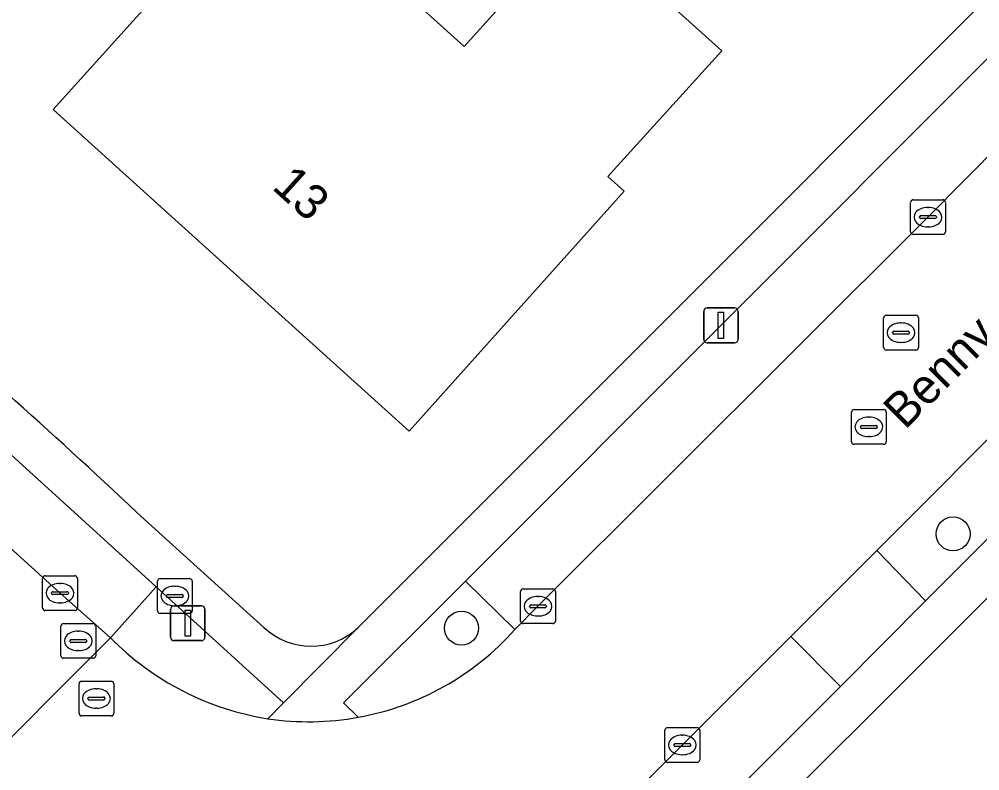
# Model space of a CAD drawing. Extents: x 160455 to 162082, y 388339 to 389736.
# Drawn here: x 160839.9 to 160867.55, y 389266.53 to 389288.15 of the extents above; entities that cross this region are included whole.
import ezdxf

# ---------------------------------------------------------------- set-up
doc = ezdxf.new("R2010")
doc.units = 0
for name, color, linetype in [('IMGEO_Boom', 7, 'Continuous'), ('IMGEO_Brandkraan', 7, 'Continuous'), ('IMGEO_Erf', 7, 'Continuous'), ('IMGEO_Groenvoorziening', 7, 'Continuous'), ('IMGEO_Kolk', 7, 'Continuous'), ('IMGEO_Lichtmast', 7, 'Continuous'), ('IMGEO_Muur', 7, 'Continuous'), ('IMGEO_Openbare_ruimte_label', 7, 'Continuous'), ('IMGEO_Pand', 7, 'Continuous'), ('IMGEO_Pand_nummerreeks', 7, 'Continuous'), ('IMGEO_Parkeervlak_open', 7, 'Continuous'), ('IMGEO_Rijbaan_lokaal_gesloten', 7, 'Continuous'), ('IMGEO_Rioolput', 7, 'Continuous'), ('IMGEO_Voetpad_open', 7, 'Continuous')]:
    doc.layers.add(name, color=color, linetype=linetype)

msp = doc.modelspace()

# ---------------------------------------------------------------- linework, layer by layer
at = {"layer": 'IMGEO_Boom'}
for centre in [(160866.779, 389273.343), (160852.631, 389270.633)]:
    msp.add_circle(centre, 0.489, dxfattribs=at)
at = {"layer": 'IMGEO_Brandkraan'}
for p, q in [((160843.879, 389271.133), (160843.879, 389271.985)), ((160843.954, 389272.059), (160844.806, 389272.059)), ((160844.88, 389271.985), (160844.88, 389271.133)), ((160844.367, 389271.839), (160844.392, 389271.839)), ((160844.138, 389271.553), (160844.138, 389271.565)), ((160844.576, 389271.516), (160844.178, 389271.516)), ((160844.181, 389271.602), (160844.579, 389271.602)), ((160844.622, 389271.565), (160844.622, 389271.553)), ((160844.806, 389271.059), (160843.954, 389271.059)), ((160844.39, 389271.279), (160844.365, 389271.279))]:
    msp.add_line(p, q, dxfattribs=at)
for points in [[(160843.879, 389271.133), (160843.879, 389271.985)], [(160843.954, 389272.059), (160844.806, 389272.059)], [(160844.88, 389271.985), (160844.88, 389271.133)], [(160844.806, 389271.059), (160843.954, 389271.059)]]:
    msp.add_lwpolyline(points, dxfattribs=at)
for centre, radius, start, end in [((160843.956, 389271.983), 0.0765, 91.552, 178.448), ((160843.956, 389271.983), 0.0765, 91.552, 178.448), ((160844.804, 389271.983), 0.0765, 1.552, 88.448), ((160844.804, 389271.983), 0.0765, 1.552, 88.448), ((160844.178, 389271.562), 0.0403, 85.8775, 175.7526), ((160844.175, 389271.552), 0.0366, 178.938, 274.7102), ((160844.579, 389271.559), 0.043, 264.8664, 352.4533), ((160844.583, 389271.564), 0.0386, 1.7309, 96.639), ((160843.956, 389271.135), 0.0765, 181.552, 268.448), ((160843.956, 389271.135), 0.0765, 181.552, 268.448), ((160844.804, 389271.135), 0.0765, 271.552, 358.448), ((160844.804, 389271.135), 0.0765, 271.552, 358.448)]:
    msp.add_arc(centre, radius, start, end, dxfattribs=at)
for centre, major_axis, ratio, start_param, end_param in [((160844.366, 389271.559), (-0.387, 0.002), 0.722429, 4.712389, 7.853982), ((160844.391, 389271.559), (-0.39, 0.002), 0.717154, 1.570796, 4.712389)]:
    msp.add_ellipse(centre, major_axis=major_axis, ratio=ratio, start_param=start_param, end_param=end_param, dxfattribs=at)
at = {"layer": 'IMGEO_Erf'}
for points in [[(160849.645, 389270.639), (160849.77, 389270.765), (160861.147, 389282.143), (160864.704, 389285.7), (160871.005, 389292.001), (160871.091, 389291.94), (160881.702, 389302.588), (160891.652, 389312.574)], [(160900.397, 389304.112), (160889.626, 389293.379), (160867.245, 389270.976), (160846.216, 389250), (160833.909, 389237.724), (160832.397, 389236.292), (160844.925, 389210.52), (160845.146, 389210.064), (160857.93, 389221.775), (160881.681, 389246.302), (160902.239, 389267.711)], [(160843.509, 389273.757), (160846.943, 389270.654)]]:
    msp.add_lwpolyline(points, dxfattribs=at)
msp.add_lwpolyline([(160847.085, 389292.444), (160852.71, 389287.371), (160855.97, 389290.986), (160860.124, 389287.239), (160856.845, 389283.625), (160857.31, 389283.203), (160851.125, 389276.298), (160847.954, 389279.161), (160844.079, 389282.659), (160840.872, 389285.555)], close=True, dxfattribs=at)
for centre, radius, start, end in [((160683.112, 389102.743), 234.463, 46.83485, 49.30612), ((160848.302, 389272.094), 1.98, 226.6579, 312.706)]:
    msp.add_arc(centre, radius, start, end, dxfattribs=at)
at = {"layer": 'IMGEO_Groenvoorziening'}
for points in [[(160854.165, 389270.591), (160852.749, 389271.986), (160849.229, 389268.485), (160849.659, 389268.071)], [(160847.059, 389268.028), (160847.51, 389268.486), (160843.837, 389271.825), (160842.524, 389270.359)]]:
    msp.add_lwpolyline(points, dxfattribs=at)
for centre, radius, start, end in [((160848.253, 389275.873), 7.928, 280.214, 318.2186), ((160848.314, 389276.047), 8.117, 224.4905, 261.1029)]:
    msp.add_arc(centre, radius, start, end, dxfattribs=at)
at = {"layer": 'IMGEO_Kolk'}
for p, q in [((160865.632, 389282.958), (160866.484, 389282.958)), ((160865.557, 389282.032), (160865.557, 389282.884)), ((160866.045, 389282.738), (160866.07, 389282.738)), ((160866.558, 389282.884), (160866.558, 389282.032)), ((160865.816, 389282.452), (160865.816, 389282.464)), ((160866.254, 389282.415), (160865.856, 389282.415)), ((160865.859, 389282.501), (160866.257, 389282.501)), ((160866.3, 389282.464), (160866.3, 389282.452)), ((160866.068, 389282.178), (160866.043, 389282.178)), ((160866.484, 389281.958), (160865.632, 389281.958)), ((160840.571, 389271.214), (160840.571, 389272.066)), ((160840.646, 389272.14), (160841.498, 389272.14)), ((160841.059, 389271.92), (160841.084, 389271.92)), ((160841.572, 389272.066), (160841.572, 389271.214)), ((160840.83, 389271.634), (160840.83, 389271.646)), ((160840.873, 389271.683), (160841.271, 389271.683)), ((160841.314, 389271.646), (160841.314, 389271.634)), ((160854.33, 389270.837), (160854.33, 389271.689)), ((160854.405, 389271.763), (160855.257, 389271.763)), ((160855.331, 389271.689), (160855.331, 389270.837)), ((160841.268, 389271.597), (160840.87, 389271.597)), ((160841.082, 389271.36), (160841.057, 389271.36)), ((160854.818, 389271.543), (160854.843, 389271.543)), ((160841.498, 389271.14), (160840.646, 389271.14)), ((160854.589, 389271.257), (160854.589, 389271.269)), ((160855.027, 389271.22), (160854.629, 389271.22)), ((160854.632, 389271.306), (160855.03, 389271.306)), ((160855.073, 389271.269), (160855.073, 389271.257)), ((160854.841, 389270.983), (160854.816, 389270.983)), ((160855.257, 389270.763), (160854.405, 389270.763)), ((160858.56, 389267.773), (160859.412, 389267.773)), ((160858.485, 389266.847), (160858.485, 389267.699)), ((160858.973, 389267.553), (160858.998, 389267.553)), ((160859.486, 389267.699), (160859.486, 389266.847)), ((160858.744, 389267.267), (160858.744, 389267.279)), ((160859.182, 389267.23), (160858.784, 389267.23)), ((160858.787, 389267.316), (160859.185, 389267.316)), ((160859.228, 389267.279), (160859.228, 389267.267)), ((160858.996, 389266.993), (160858.971, 389266.993)), ((160859.412, 389266.773), (160858.56, 389266.773))]:
    msp.add_line(p, q, dxfattribs=at)
for points in [[(160865.632, 389282.958), (160866.484, 389282.958)], [(160865.557, 389282.032), (160865.557, 389282.884)], [(160866.558, 389282.884), (160866.558, 389282.032)], [(160866.484, 389281.958), (160865.632, 389281.958)], [(160840.571, 389271.214), (160840.571, 389272.066)], [(160840.646, 389272.14), (160841.498, 389272.14)], [(160841.572, 389272.066), (160841.572, 389271.214)], [(160854.33, 389270.837), (160854.33, 389271.689)], [(160854.405, 389271.763), (160855.257, 389271.763)], [(160855.331, 389271.689), (160855.331, 389270.837)], [(160841.498, 389271.14), (160840.646, 389271.14)], [(160855.257, 389270.763), (160854.405, 389270.763)], [(160858.56, 389267.773), (160859.412, 389267.773)], [(160858.485, 389266.847), (160858.485, 389267.699)], [(160859.486, 389267.699), (160859.486, 389266.847)], [(160859.412, 389266.773), (160858.56, 389266.773)]]:
    msp.add_lwpolyline(points, dxfattribs=at)
for centre, radius, start, end in [((160865.634, 389282.882), 0.0765, 91.552, 178.448), ((160865.634, 389282.882), 0.0765, 91.552, 178.448), ((160866.482, 389282.882), 0.0765, 1.552, 88.448), ((160866.482, 389282.882), 0.0765, 1.552, 88.448), ((160865.856, 389282.461), 0.0403, 85.8775, 175.7526), ((160865.853, 389282.451), 0.0366, 178.938, 274.7102), ((160866.257, 389282.458), 0.043, 264.8664, 352.4533), ((160866.261, 389282.463), 0.0386, 1.7309, 96.639), ((160865.634, 389282.034), 0.0765, 181.552, 268.448), ((160865.634, 389282.034), 0.0765, 181.552, 268.448), ((160866.482, 389282.034), 0.0765, 271.552, 358.448), ((160866.482, 389282.034), 0.0765, 271.552, 358.448), ((160840.648, 389272.064), 0.0765, 91.552, 178.448), ((160840.648, 389272.064), 0.0765, 91.552, 178.448), ((160841.496, 389272.064), 0.0765, 1.552, 88.448), ((160841.496, 389272.064), 0.0765, 1.552, 88.448), ((160840.87, 389271.643), 0.0403, 85.8775, 175.7526), ((160840.867, 389271.633), 0.0366, 178.938, 274.7102), ((160841.271, 389271.64), 0.043, 264.8664, 352.4533), ((160841.275, 389271.645), 0.0386, 1.7309, 96.639), ((160854.407, 389271.687), 0.0765, 91.552, 178.448), ((160854.407, 389271.687), 0.0765, 91.552, 178.448), ((160855.255, 389271.687), 0.0765, 1.552, 88.448), ((160855.255, 389271.687), 0.0765, 1.552, 88.448), ((160840.648, 389271.216), 0.0765, 181.552, 268.448), ((160840.648, 389271.216), 0.0765, 181.552, 268.448), ((160841.496, 389271.216), 0.0765, 271.552, 358.448), ((160841.496, 389271.216), 0.0765, 271.552, 358.448), ((160854.629, 389271.266), 0.0403, 85.8775, 175.7526), ((160854.626, 389271.256), 0.0366, 178.938, 274.7102), ((160855.03, 389271.263), 0.043, 264.8664, 352.4533), ((160855.034, 389271.268), 0.0386, 1.7309, 96.639), ((160854.407, 389270.839), 0.0765, 181.552, 268.448), ((160854.407, 389270.839), 0.0765, 181.552, 268.448), ((160855.255, 389270.839), 0.0765, 271.552, 358.448), ((160855.255, 389270.839), 0.0765, 271.552, 358.448), ((160858.562, 389267.697), 0.0765, 91.552, 178.448), ((160858.562, 389267.697), 0.0765, 91.552, 178.448), ((160859.41, 389267.697), 0.0765, 1.552, 88.448), ((160859.41, 389267.697), 0.0765, 1.552, 88.448), ((160858.784, 389267.276), 0.0403, 85.8775, 175.7526), ((160858.781, 389267.266), 0.0366, 178.938, 274.7102), ((160859.185, 389267.273), 0.043, 264.8664, 352.4533), ((160859.189, 389267.278), 0.0386, 1.7309, 96.639), ((160858.562, 389266.849), 0.0765, 181.552, 268.448), ((160858.562, 389266.849), 0.0765, 181.552, 268.448), ((160859.41, 389266.849), 0.0765, 271.552, 358.448), ((160859.41, 389266.849), 0.0765, 271.552, 358.448)]:
    msp.add_arc(centre, radius, start, end, dxfattribs=at)
for centre, major_axis, ratio, start_param, end_param in [((160866.044, 389282.458), (-0.387, 0.002), 0.722429, 4.712389, 7.853982), ((160866.069, 389282.458), (-0.39, 0.002), 0.717154, 1.570796, 4.712389), ((160841.058, 389271.64), (-0.387, 0.002), 0.722429, 4.712389, 7.853982), ((160841.083, 389271.64), (-0.39, 0.002), 0.717154, 1.570796, 4.712389), ((160854.817, 389271.263), (-0.387, 0.002), 0.722429, 4.712389, 7.853982), ((160854.842, 389271.263), (-0.39, 0.002), 0.717154, 1.570796, 4.712389), ((160858.972, 389267.273), (-0.387, 0.002), 0.722429, 4.712389, 7.853982), ((160858.997, 389267.273), (-0.39, 0.002), 0.717154, 1.570796, 4.712389)]:
    msp.add_ellipse(centre, major_axis=major_axis, ratio=ratio, start_param=start_param, end_param=end_param, dxfattribs=at)
at = {"layer": 'IMGEO_Lichtmast'}
for p, q in [((160859.601, 389278.945), (160859.601, 389279.745)), ((160859.601, 389279.745), (160859.601, 389278.945)), ((160859.701, 389279.845), (160860.491, 389279.845)), ((160860.491, 389279.845), (160859.701, 389279.845)), ((160860.591, 389279.745), (160860.591, 389278.945)), ((160860.591, 389278.945), (160860.591, 389279.745)), ((160860.491, 389278.845), (160859.701, 389278.845)), ((160859.701, 389278.845), (160860.491, 389278.845)), ((160844.255, 389270.374), (160844.255, 389271.174)), ((160844.255, 389271.174), (160844.255, 389270.374)), ((160844.355, 389271.274), (160845.145, 389271.274)), ((160845.145, 389271.274), (160844.355, 389271.274)), ((160845.245, 389271.174), (160845.245, 389270.374)), ((160845.245, 389270.374), (160845.245, 389271.174)), ((160845.145, 389270.274), (160844.355, 389270.274)), ((160844.355, 389270.274), (160845.145, 389270.274))]:
    msp.add_line(p, q, dxfattribs=at)
for points in [[(160860.021, 389279.72), (160860.171, 389279.72), (160860.171, 389278.97), (160860.021, 389278.97), (160860.021, 389279.72)], [(160844.675, 389271.149), (160844.825, 389271.149), (160844.825, 389270.399), (160844.675, 389270.399), (160844.675, 389271.149)]]:
    msp.add_lwpolyline(points, dxfattribs=at)
for centre, start, end in [((160859.701, 389279.745), 90, 180), ((160859.701, 389279.745), 90, 180), ((160860.491, 389279.745), 0, 90), ((160860.491, 389279.745), 360, 90), ((160859.701, 389278.945), 180, 270), ((160859.701, 389278.945), 180, 270), ((160860.491, 389278.945), 270, 0), ((160860.491, 389278.945), 270, 0), ((160844.355, 389271.174), 90, 180), ((160844.355, 389271.174), 90, 180), ((160845.145, 389271.174), 0, 90), ((160845.145, 389271.174), 360, 90), ((160844.355, 389270.374), 180, 270), ((160844.355, 389270.374), 180, 270), ((160845.145, 389270.374), 270, 0), ((160845.145, 389270.374), 270, 0)]:
    msp.add_arc(centre, 0.1, start, end, dxfattribs=at)
at = {"layer": 'IMGEO_Muur'}
msp.add_lwpolyline([(160861.147, 389282.143), (160864.704, 389285.7)], dxfattribs=at)
at = {"layer": 'IMGEO_Pand'}
msp.add_lwpolyline([(160847.954, 389279.161), (160851.125, 389276.298), (160857.31, 389283.203), (160856.845, 389283.625), (160860.124, 389287.239), (160855.97, 389290.986), (160852.71, 389287.371), (160847.085, 389292.444), (160840.872, 389285.555), (160844.079, 389282.659)], close=True, dxfattribs=at)
at = {"layer": 'IMGEO_Parkeervlak_open'}
for points in [[(160852.749, 389271.986), (160854.165, 389270.591), (160854.83, 389271.264), (160866.057, 389282.459), (160869.235, 389285.669), (160867.83, 389287.079)], [(160864.587, 389272.863), (160865.987, 389271.421), (160874.893, 389280.341), (160873.485, 389281.773)], [(160843.837, 389271.825), (160838.372, 389276.794), (160837.032, 389275.3), (160841.073, 389271.64), (160842.524, 389270.359)], [(160848.091, 389256.368), (160849.509, 389254.958), (160863.543, 389268.957), (160862.113, 389270.389), (160858.987, 389267.272)]]:
    msp.add_lwpolyline(points, close=True, dxfattribs=at)
at = {"layer": 'IMGEO_Rijbaan_lokaal_gesloten'}
for points in [[(160837.317, 389267.173), (160838.371, 389266.203), (160842.524, 389270.359), (160841.073, 389271.64), (160837.032, 389275.3), (160834.418, 389277.613), (160829.128, 389282.19), (160822.607, 389287.776), (160819.926, 389290.007), (160817.038, 389292.325), (160811.023, 389297.071), (160808.278, 389299.198), (160806.001, 389300.951), (160798.199, 389306.702), (160795.369, 389308.729)], [(160827.481, 389236.456), (160828.316, 389237.065), (160830.464, 389238.895), (160832.095, 389240.446), (160840.181, 389248.482), (160841.68, 389250), (160842.472, 389250.802), (160842.642, 389250.949), (160845.616, 389253.922), (160848.091, 389256.368), (160858.987, 389267.272), (160862.113, 389270.389), (160864.587, 389272.863), (160873.485, 389281.773), (160875.951, 389284.22), (160871.723, 389288.141), (160869.235, 389285.669), (160866.057, 389282.459), (160854.83, 389271.264), (160854.165, 389270.591)], [(160842.524, 389270.359), (160838.371, 389266.203), (160839.803, 389264.886)]]:
    msp.add_lwpolyline(points, dxfattribs=at)
for centre, radius, start, end in [((160848.253, 389275.873), 7.928, 280.214, 318.2186), ((160848.314, 389276.047), 8.117, 224.4905, 261.1029), ((160848.229, 389275.93), 7.988, 261.5804, 280.3146)]:
    msp.add_arc(centre, radius, start, end, dxfattribs=at)
at = {"layer": 'IMGEO_Rioolput'}
for p, q in [((160864.857, 389279.634), (160865.709, 389279.634)), ((160864.782, 389278.708), (160864.782, 389279.56)), ((160865.27, 389279.414), (160865.295, 389279.414)), ((160865.783, 389279.56), (160865.783, 389278.708)), ((160865.041, 389279.128), (160865.041, 389279.14)), ((160865.479, 389279.091), (160865.081, 389279.091)), ((160865.084, 389279.177), (160865.482, 389279.177)), ((160865.525, 389279.14), (160865.525, 389279.128)), ((160865.293, 389278.854), (160865.268, 389278.854)), ((160865.709, 389278.634), (160864.857, 389278.634)), ((160863.93, 389276.923), (160864.782, 389276.923)), ((160863.855, 389275.997), (160863.855, 389276.849)), ((160864.343, 389276.703), (160864.368, 389276.703)), ((160864.856, 389276.849), (160864.856, 389275.997)), ((160864.114, 389276.417), (160864.114, 389276.429)), ((160864.552, 389276.38), (160864.154, 389276.38)), ((160864.157, 389276.466), (160864.555, 389276.466)), ((160864.598, 389276.429), (160864.598, 389276.417)), ((160864.366, 389276.143), (160864.341, 389276.143)), ((160864.782, 389275.923), (160863.93, 389275.923)), ((160841.099, 389269.84), (160841.099, 389270.692)), ((160841.174, 389270.766), (160842.026, 389270.766)), ((160841.587, 389270.546), (160841.612, 389270.546)), ((160842.1, 389270.692), (160842.1, 389269.84)), ((160841.358, 389270.26), (160841.358, 389270.272)), ((160841.401, 389270.309), (160841.799, 389270.309)), ((160841.842, 389270.272), (160841.842, 389270.26)), ((160841.796, 389270.223), (160841.398, 389270.223)), ((160841.61, 389269.986), (160841.585, 389269.986)), ((160842.026, 389269.766), (160841.174, 389269.766)), ((160841.619, 389268.183), (160841.619, 389269.035)), ((160841.694, 389269.109), (160842.546, 389269.109)), ((160842.107, 389268.889), (160842.132, 389268.889)), ((160842.62, 389269.035), (160842.62, 389268.183)), ((160841.878, 389268.603), (160841.878, 389268.615)), ((160842.316, 389268.566), (160841.918, 389268.566)), ((160841.921, 389268.652), (160842.319, 389268.652)), ((160842.362, 389268.615), (160842.362, 389268.603)), ((160842.13, 389268.329), (160842.105, 389268.329)), ((160842.546, 389268.109), (160841.694, 389268.109))]:
    msp.add_line(p, q, dxfattribs=at)
for points in [[(160864.857, 389279.634), (160865.709, 389279.634)], [(160864.782, 389278.708), (160864.782, 389279.56)], [(160865.783, 389279.56), (160865.783, 389278.708)], [(160865.709, 389278.634), (160864.857, 389278.634)], [(160863.93, 389276.923), (160864.782, 389276.923)], [(160863.855, 389275.997), (160863.855, 389276.849)], [(160864.856, 389276.849), (160864.856, 389275.997)], [(160864.782, 389275.923), (160863.93, 389275.923)], [(160841.099, 389269.84), (160841.099, 389270.692)], [(160841.174, 389270.766), (160842.026, 389270.766)], [(160842.1, 389270.692), (160842.1, 389269.84)], [(160842.026, 389269.766), (160841.174, 389269.766)], [(160841.619, 389268.183), (160841.619, 389269.035)], [(160841.694, 389269.109), (160842.546, 389269.109)], [(160842.62, 389269.035), (160842.62, 389268.183)], [(160842.546, 389268.109), (160841.694, 389268.109)]]:
    msp.add_lwpolyline(points, dxfattribs=at)
for centre, radius, start, end in [((160864.859, 389279.558), 0.0765, 91.552, 178.448), ((160864.859, 389279.558), 0.0765, 91.552, 178.448), ((160865.707, 389279.558), 0.0765, 1.552, 88.448), ((160865.707, 389279.558), 0.0765, 1.552, 88.448), ((160865.081, 389279.137), 0.0403, 85.8775, 175.7526), ((160865.078, 389279.127), 0.0366, 178.938, 274.7102), ((160865.482, 389279.134), 0.043, 264.8664, 352.4533), ((160865.486, 389279.139), 0.0386, 1.7309, 96.639), ((160864.859, 389278.71), 0.0765, 181.552, 268.448), ((160864.859, 389278.71), 0.0765, 181.552, 268.448), ((160865.707, 389278.71), 0.0765, 271.552, 358.448), ((160865.707, 389278.71), 0.0765, 271.552, 358.448), ((160863.932, 389276.847), 0.0765, 91.552, 178.448), ((160863.932, 389276.847), 0.0765, 91.552, 178.448), ((160864.78, 389276.847), 0.0765, 1.552, 88.448), ((160864.78, 389276.847), 0.0765, 1.552, 88.448), ((160864.154, 389276.426), 0.0403, 85.8775, 175.7526), ((160864.151, 389276.416), 0.0366, 178.938, 274.7102), ((160864.555, 389276.423), 0.043, 264.8664, 352.4533), ((160864.559, 389276.428), 0.0386, 1.7309, 96.639), ((160863.932, 389275.999), 0.0765, 181.552, 268.448), ((160863.932, 389275.999), 0.0765, 181.552, 268.448), ((160864.78, 389275.999), 0.0765, 271.552, 358.448), ((160864.78, 389275.999), 0.0765, 271.552, 358.448), ((160841.176, 389270.69), 0.0765, 91.552, 178.448), ((160841.176, 389270.69), 0.0765, 91.552, 178.448), ((160842.024, 389270.69), 0.0765, 1.552, 88.448), ((160842.024, 389270.69), 0.0765, 1.552, 88.448), ((160841.398, 389270.269), 0.0403, 85.8775, 175.7526), ((160841.395, 389270.259), 0.0366, 178.938, 274.7102), ((160841.799, 389270.266), 0.043, 264.8664, 352.4533), ((160841.803, 389270.271), 0.0386, 1.7309, 96.639), ((160841.176, 389269.842), 0.0765, 181.552, 268.448), ((160841.176, 389269.842), 0.0765, 181.552, 268.448), ((160842.024, 389269.842), 0.0765, 271.552, 358.448), ((160842.024, 389269.842), 0.0765, 271.552, 358.448), ((160841.696, 389269.033), 0.0765, 91.552, 178.448), ((160841.696, 389269.033), 0.0765, 91.552, 178.448), ((160842.544, 389269.033), 0.0765, 1.552, 88.448), ((160842.544, 389269.033), 0.0765, 1.552, 88.448), ((160841.918, 389268.612), 0.0403, 85.8775, 175.7526), ((160841.915, 389268.602), 0.0366, 178.938, 274.7102), ((160842.319, 389268.609), 0.043, 264.8664, 352.4533), ((160842.323, 389268.614), 0.0386, 1.7309, 96.639), ((160841.696, 389268.185), 0.0765, 181.552, 268.448), ((160841.696, 389268.185), 0.0765, 181.552, 268.448), ((160842.544, 389268.185), 0.0765, 271.552, 358.448), ((160842.544, 389268.185), 0.0765, 271.552, 358.448)]:
    msp.add_arc(centre, radius, start, end, dxfattribs=at)
for centre, major_axis, ratio, start_param, end_param in [((160865.269, 389279.134), (-0.387, 0.002), 0.722429, 4.712389, 7.853982), ((160865.294, 389279.134), (-0.39, 0.002), 0.717154, 1.570796, 4.712389), ((160864.342, 389276.423), (-0.387, 0.002), 0.722429, 4.712389, 7.853982), ((160864.367, 389276.423), (-0.39, 0.002), 0.717154, 1.570796, 4.712389), ((160841.586, 389270.266), (-0.387, 0.002), 0.722429, 4.712389, 7.853982), ((160841.611, 389270.266), (-0.39, 0.002), 0.717154, 1.570796, 4.712389), ((160842.106, 389268.609), (-0.387, 0.002), 0.722429, 4.712389, 7.853982), ((160842.131, 389268.609), (-0.39, 0.002), 0.717154, 1.570796, 4.712389)]:
    msp.add_ellipse(centre, major_axis=major_axis, ratio=ratio, start_param=start_param, end_param=end_param, dxfattribs=at)
at = {"layer": 'IMGEO_Voetpad_open'}
for points in [[(160891.652, 389312.574), (160881.702, 389302.588), (160871.091, 389291.94), (160871.005, 389292.001), (160864.704, 389285.7), (160861.147, 389282.143), (160849.77, 389270.765), (160849.645, 389270.639), (160847.51, 389268.486), (160847.059, 389268.028)], [(160903.232, 389304.131), (160903.211, 389304.153), (160900.943, 389306.373), (160897.541, 389302.991), (160891.593, 389297.036), (160889.133, 389294.59), (160888.704, 389294.164), (160886.248, 389291.702), (160877.348, 389282.798), (160874.893, 389280.341), (160865.987, 389271.421), (160863.543, 389268.957), (160849.509, 389254.958)], [(160867.245, 389270.976), (160889.626, 389293.379), (160900.397, 389304.112)], [(160821.184, 389291.57), (160823.895, 389289.324), (160835.743, 389279.123), (160838.372, 389276.794), (160843.837, 389271.825), (160847.51, 389268.486), (160849.645, 389270.639)], [(160849.659, 389268.071), (160849.229, 389268.485), (160852.749, 389271.986), (160867.83, 389287.079)], [(160846.943, 389270.654), (160843.509, 389273.757)], [(160828.436, 389233.158), (160832.397, 389236.292), (160833.909, 389237.724), (160846.216, 389250), (160867.245, 389270.976)]]:
    msp.add_lwpolyline(points, dxfattribs=at)
msp.add_lwpolyline([(160864.587, 389272.863), (160862.113, 389270.389), (160863.543, 389268.957), (160865.987, 389271.421)], close=True, dxfattribs=at)
for centre, radius, start, end in [((160683.112, 389102.743), 234.463, 46.83485, 49.30612), ((160848.302, 389272.094), 1.98, 226.6579, 312.706), ((160848.229, 389275.93), 7.988, 261.5804, 280.3146)]:
    msp.add_arc(centre, radius, start, end, dxfattribs=at)

# ---------------------------------------------------------------- texts
at = {"layer": 'IMGEO_Openbare_ruimte_label'}
msp.add_text('Benny Goodmanlaan', height=1, rotation=45, dxfattribs=at).set_placement((160865.391, 389276.319))
at = {"layer": 'IMGEO_Pand_nummerreeks'}
msp.add_text('13', height=1, rotation=317.9225, dxfattribs=at).set_placement((160847.142, 389283.29))

doc.saveas('drawing.dxf')
